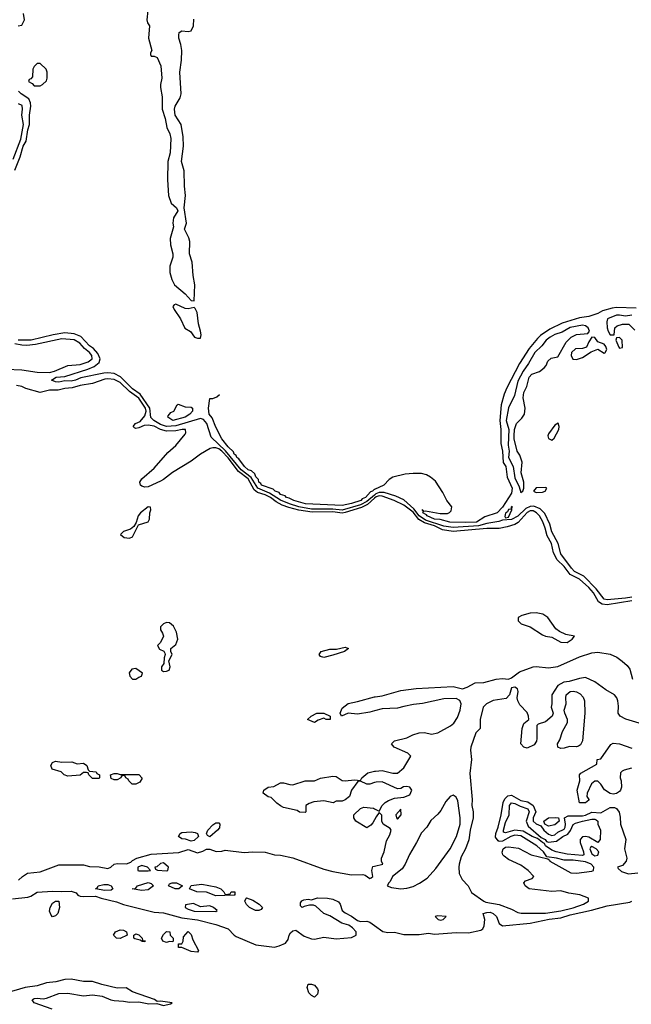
# Model space of a CAD drawing. Header units: inches. Extents: x 2348352 to 2479776, y 460422 to 613655.
# Tile 555 of 590: x 2467697 to 2471667, y 582421 to 588810. Entities that reach past the tile are written whole.
import ezdxf

# ---------------------------------------------------------------- set-up
doc = ezdxf.new("R2010")
doc.units = ezdxf.units.IN
doc.header["$MEASUREMENT"] = 0
doc.layers.add('C4568', color=7, linetype='Continuous')
doc.layers.add('C4578', color=7, linetype='Continuous')

msp = doc.modelspace()

# ---------------------------------------------------------------- linework, layer by layer
at = {"layer": 'C4568', "color": 4}
for points, elevation in [([(2468527.7, 588870), (2468522.8, 588810), (2468527.3, 588790), (2468538.8, 588770), (2468534, 588690), (2468554, 588610), (2468545.4, 588594.6), (2468545.4, 588585.4), (2468550, 588574), (2468570, 588574), (2468590, 588564.7), (2468614, 588510), (2468620.4, 588430), (2468610.6, 588390), (2468610.6, 588370), (2468622, 588310), (2468620.7, 588230), (2468642, 588170), (2468652.7, 588110), (2468672.4, 588070), (2468678.7, 588038.7), (2468673.3, 587946.7), (2468658.4, 587890), (2468657.3, 587770), (2468663.1, 587670), (2468680.3, 587620.3), (2468714.8, 587590), (2468722.8, 587570), (2468694.6, 587525.4), (2468690.5, 587490), (2468694.8, 587465.2), (2468674.4, 587390), (2468674.9, 587350), (2468690.7, 587290), (2468690.7, 587270), (2468670.6, 587210), (2468670.6, 587170), (2468684.5, 587124.5), (2468702, 587090), (2468770, 587030.6), (2468810, 586987.3), (2468830, 586986), (2468834.7, 587090), (2468822, 587150), (2468816, 587236), (2468799.7, 587290), (2468801.5, 587370), (2468794.5, 587394.5), (2468766.6, 587450), (2468778.7, 587490), (2468763.7, 587590), (2468772.8, 587670), (2468765.7, 587730), (2468764, 587830), (2468746.9, 587890), (2468759.7, 587990), (2468758.7, 588050), (2468744.4, 588130), (2468705.1, 588190), (2468700.9, 588230), (2468705.1, 588250), (2468737.6, 588302.4), (2468745.7, 588330), (2468736.4, 588470), (2468748, 588548), (2468749.6, 588609.6), (2468742.7, 588650), (2468729.3, 588690), (2468729.3, 588710.7), (2468732.9, 588727.1), (2468750, 588737.3), (2468790, 588733), (2468810, 588737.3), (2468825.6, 588770), (2468826.5, 588813.5)], 12), ([(2467686, 588770), (2467710, 588774), (2467728, 588810), (2467722, 588850)], 12), ([(2467666.3, 587833.7), (2467700.5, 587919.5), (2467720.5, 587990), (2467738.5, 588021.5), (2467750, 588096), (2467761.6, 588130), (2467759.5, 588190), (2467769.7, 588250), (2467767.6, 588270), (2467756.2, 588296.2), (2467706, 588330), (2467690, 588346)], 12), ([(2467655.6, 587904.4), (2467705.2, 588034.8), (2467722.3, 588130), (2467710.8, 588190), (2467715.3, 588230), (2467712.3, 588252.3), (2467690, 588263.1)], 16), ([(2470000, 585725.7), (2469950, 585683.2), (2469910, 585661.1), (2469790, 585627.5), (2469730, 585634.1), (2469590, 585634.1), (2469508.7, 585648.7), (2469448.2, 585668.2), (2469390, 585693.3), (2469317.9, 585737.9), (2469242.9, 585770), (2469198.8, 585838.8), (2469134, 585890), (2469033.4, 586013.4), (2468940.7, 586100.7), (2468910.8, 586190), (2468890, 586216), (2468870, 586222.3), (2468710, 586173.6), (2468650, 586170.7), (2468610, 586183.2), (2468567.6, 586210), (2468549, 586229), (2468541.7, 586290), (2468479.6, 586379.6), (2468430, 586415.1), (2468352.3, 586492.3), (2468310, 586514), (2468270, 586518.8), (2468243.7, 586516.3), (2468093.9, 586486.1), (2468058.8, 586470), (2468030, 586464), (2467990, 586466), (2467950, 586457.6), (2467930, 586459.6), (2467904, 586470), (2467934, 586490), (2467990, 586495.3), (2468138.4, 586541.6), (2468181.2, 586558.8), (2468213.5, 586586.5), (2468219.7, 586610), (2468204.8, 586644.8), (2468175.4, 586675.4), (2468150, 586694.3), (2468093.9, 586753.9), (2468050, 586771.2), (2467990, 586778.5), (2467914.2, 586765.8), (2467771, 586730), (2467686, 586730)], 12), ([(2467610, 586541.3), (2467710, 586537.2), (2467810, 586522.8), (2467890, 586521.6), (2467923.7, 586530), (2468010, 586566.4), (2468090, 586572), (2468141.2, 586590), (2468167, 586610), (2468166, 586630), (2468149.6, 586650), (2468116.8, 586676.8), (2468086.3, 586710), (2468050, 586731.7), (2467970, 586739.8), (2467798.6, 586701.4), (2467743.6, 586696.4), (2467710, 586697.3), (2467666.2, 586706.2)], 16), ([(2470000, 585704.5), (2469955.2, 585664.8), (2469916.3, 585643.7), (2469810, 585611.4), (2469790, 585608.1), (2469730, 585615.5), (2469594.7, 585614.7), (2469508.1, 585628.1), (2469444.2, 585644.2), (2469400.8, 585660.8), (2469361.5, 585681.5), (2469324.7, 585710), (2469290, 585727.5), (2469241.5, 585741.5), (2469229.9, 585749.8), (2469219.7, 585759.7), (2469180.5, 585830), (2469118.2, 585878.2), (2469050, 585966.3), (2469010, 586009.8), (2468990, 586024.3), (2468970, 586031.7), (2468950, 586032.3), (2468933.2, 586026.8), (2468869.4, 585990.6), (2468810, 585946.4), (2468687.8, 585872.2), (2468630, 585826), (2468610, 585815.4), (2468530, 585779.6), (2468510, 585777), (2468490, 585782.7), (2468481.2, 585790), (2468477.2, 585810), (2468489.2, 585830), (2468570, 585899.1), (2468658.3, 586001.7), (2468710, 586047.7), (2468770, 586121), (2468774.5, 586130), (2468774, 586150), (2468751.1, 586151.1), (2468710, 586141.5), (2468650, 586139.8), (2468610, 586149.8), (2468570, 586172.5), (2468530, 586179.2), (2468503.9, 586176.1), (2468470, 586160.7), (2468450, 586158), (2468441.6, 586161.6), (2468433.2, 586170), (2468449.4, 586190), (2468478.3, 586201.7), (2468510, 586239.5), (2468516.8, 586270), (2468512.7, 586290), (2468470, 586354.8), (2468410, 586396.8), (2468350, 586456.5), (2468310, 586476.1), (2468270, 586479.8), (2468250, 586476.4), (2468170, 586449.6), (2468090, 586437.2), (2468038.2, 586421.8), (2467990, 586416.8), (2467946.5, 586406.5), (2467890, 586406), (2467830, 586391.6), (2467736.2, 586416.2), (2467710, 586429.3), (2467675.6, 586435.6)], 16), ([(2470000, 585762.4), (2469998.3, 585761.7), (2469986.8, 585750), (2469974.3, 585745.7), (2469940.7, 585710), (2469919.9, 585700.1), (2469910.4, 585690), (2469851.3, 585670), (2469790, 585657), (2469551.2, 585668.8), (2469475.3, 585690), (2469446.1, 585706.1), (2469429.4, 585710), (2469419.7, 585719.7), (2469390, 585728.6), (2469381.2, 585741.2), (2469355.3, 585750), (2469342.7, 585762.7), (2469266, 585790), (2469261.2, 585801.2), (2469250, 585809.6), (2469246.2, 585826.2), (2469230, 585844.5), (2469223, 585863), (2469202.4, 585882.4), (2469179, 585890), (2469156, 585910), (2469119.8, 585959.8), (2469106.9, 585970), (2469102.4, 585982.4), (2469090, 585989.7), (2469085.6, 586005.6), (2469050, 586039.3), (2469010, 586089.4), (2468970, 586165.2), (2468946, 586226), (2468927, 586250), (2468922.7, 586290), (2468930, 586352), (2468950, 586352), (2468976.4, 586363.6), (2468993.1, 586378.5)], 8), ([(2470000, 584325.1), (2469970, 584316.9), (2469890, 584303.6), (2469830, 584309.2), (2469786, 584290), (2469778, 584310), (2469790, 584342), (2469830, 584373.4), (2469890, 584384.9), (2470000, 584415.8)], 16), ([(2470000, 583859.3), (2469970, 583849.2), (2469950, 583849.2), (2469910, 583868), (2469892.7, 583867.3), (2469851.3, 583810), (2469838, 583770), (2469810, 583748), (2469790, 583738), (2469750, 583738), (2469731.3, 583728.7), (2469670, 583741.2), (2469605.2, 583734.8), (2469576, 583724), (2469554, 583710), (2469554, 583670), (2469550, 583666), (2469512, 583668), (2469498, 583678), (2469410, 583698), (2469389.1, 583709.1), (2469365.2, 583725.2), (2469330, 583762), (2469310, 583768), (2469278, 583790), (2469282, 583810), (2469309.5, 583830.5), (2469345.6, 583834.4), (2469390, 583858.8), (2469410, 583858.8), (2469450, 583846.8), (2469470, 583846), (2469549.1, 583870.9), (2469610, 583871), (2469650, 583887.3), (2469730, 583901.6), (2469750, 583899.3), (2469790, 583874), (2469810, 583870.7), (2469870, 583878), (2469910, 583874), (2469918, 583890), (2469957.2, 583922.8), (2470000, 583933.1)], 16), ([(2470000, 583618), (2469990, 583598), (2469976.9, 583583.1), (2469950, 583566), (2469878, 583610), (2469866, 583630), (2469866, 583650), (2469909.1, 583690.9), (2469930, 583701), (2469993.4, 583693.4), (2470000, 583689.9)], 16), ([(2467690, 583225.5), (2467715.1, 583250), (2467748.5, 583271.5), (2467830, 583280.4), (2467950, 583324.9), (2468110, 583325.2), (2468150, 583314.3), (2468211.8, 583311.8), (2468270, 583301), (2468289.3, 583310.7), (2468310, 583330.7), (2468330, 583334.8), (2468390, 583333), (2468417.6, 583342.4), (2468430, 583354.8), (2468458, 583370), (2468550, 583395.5), (2468730, 583404.9), (2468790, 583426), (2468850, 583403), (2468885.8, 583414.2), (2468910, 583427.3), (2468930, 583427.3), (2468973.2, 583413.2), (2469010, 583414.9), (2469030, 583420.5), (2469154.5, 583405.5), (2469210, 583410.7), (2469290, 583408.2), (2469350, 583390.5), (2469390, 583388.4), (2469470.3, 583370.3), (2469670, 583298.7), (2469730, 583281.7), (2469850, 583260.3), (2469924, 583264), (2469939.1, 583259.1), (2469970, 583238), (2469979, 583241), (2469988, 583250), (2469982, 583290), (2469990, 583314), (2470000, 583316.5)], 16), ([(2467650, 583105.7), (2467750, 583116.9), (2467770, 583123.1), (2467810, 583147.4), (2467910, 583155.8), (2467967.3, 583152.7), (2468030, 583155.5), (2468063.8, 583143.8), (2468074.8, 583130), (2468090, 583122.4), (2468110, 583119.3), (2468190, 583123), (2468224.7, 583110), (2468325.9, 583085.9), (2468370, 583069), (2468570, 583018.4), (2468630, 583014.5), (2468750, 582982.6), (2468850, 582968.1), (2468970, 582939.6), (2469050.3, 582910.3), (2469088, 582870), (2469101.7, 582861.7), (2469230, 582806.7), (2469350, 582790.5), (2469380.9, 582799.1), (2469421.5, 582818.5), (2469438.9, 582841.1), (2469446, 582870), (2469454.8, 582885.2), (2469470, 582897.3), (2469490, 582902), (2469542.9, 582862.9), (2469590, 582846.4), (2469610, 582844.4), (2469670, 582857), (2469750, 582846.3), (2469850, 582854), (2469880.9, 582870), (2469880.9, 582890), (2469858, 582918), (2469833.8, 582933.8), (2469787.9, 582947.9), (2469710, 582994), (2469670, 583009.2), (2469618, 583058), (2469603.1, 583063.1), (2469576.9, 583063.1), (2469543.6, 583056.4), (2469530, 583049), (2469520.4, 583060.4), (2469520.4, 583079.6), (2469527.3, 583092.7), (2469540.4, 583099.6), (2469570, 583102), (2469590, 583098), (2469630.9, 583110.9), (2469694, 583110), (2469730, 583102), (2469765.4, 583085.4), (2469776, 583070), (2469790.8, 583030), (2469810, 583014), (2469850, 582993.4), (2469890, 582964), (2469910, 582959.1), (2469950, 582960.7), (2469970, 582953.4), (2470000, 582932.1)], 12), ([(2467908, 582390), (2467790, 582429.3), (2467778, 582450), (2467790, 582458), (2467810, 582461), (2467850, 582456.3), (2467870, 582460.5), (2467950, 582490.8), (2468010, 582493), (2468110, 582476.3), (2468170, 582482), (2468233.2, 582473.2), (2468288.9, 582448.9), (2468310, 582444.4), (2468370, 582442), (2468410, 582434), (2468470, 582436), (2468535.5, 582424.5), (2468586.4, 582426.4), (2468630, 582412), (2468676.4, 582423.6), (2468686, 582430), (2468610, 582442), (2468590, 582438), (2468572.5, 582452.5), (2468430, 582502), (2468388.4, 582528.4), (2468330, 582525.2), (2468229.1, 582549.1), (2468170, 582568.7), (2468110, 582569.2), (2468030, 582582.9), (2467990, 582580.7), (2467932.5, 582567.5), (2467870, 582561.1), (2467810, 582541.6), (2467732, 582530), (2467606, 582494)], 12)]:
    msp.add_lwpolyline(points, dxfattribs=dict(at, elevation=elevation))
for points, elevation in [([(2467830, 588526), (2467810, 588526), (2467790, 588506), (2467782, 588490), (2467779.6, 588440.4), (2467770, 588426), (2467758, 588422), (2467754, 588410), (2467776.9, 588396.9), (2467790, 588382), (2467830, 588382), (2467846, 588390), (2467870, 588414), (2467875.3, 588430), (2467875.3, 588470), (2467868, 588490)], 12), ([(2468710, 586965.2), (2468699.8, 586960.2), (2468691, 586950), (2468699.1, 586930), (2468740.5, 586870), (2468768.2, 586808.2), (2468806.4, 586786.4), (2468832, 586750), (2468850, 586742.8), (2468870, 586742.8), (2468874.3, 586765.7), (2468871.1, 586790), (2468857.5, 586837.5), (2468849.7, 586910), (2468835.8, 586935.8), (2468830, 586942), (2468790, 586934.7), (2468770, 586936.9)], 12), ([(2468690, 586209.7), (2468658, 586230), (2468660.4, 586239.6), (2468678, 586262), (2468698, 586270), (2468718, 586310), (2468724.7, 586315.3), (2468770, 586298.8), (2468810, 586296), (2468818, 586290), (2468818.8, 586270), (2468801, 586250), (2468770.8, 586230)], 8), ([(2468530, 585648), (2468481, 585610), (2468466.8, 585590), (2468452.7, 585547.3), (2468438, 585522), (2468416.9, 585503.1), (2468370, 585488), (2468352, 585470), (2468374, 585450), (2468410, 585444.7), (2468430, 585454), (2468467.3, 585532.7), (2468530, 585551.3), (2468539.3, 585570), (2468542, 585610), (2468548, 585630), (2468546, 585646)], 24), ([(2468650, 584899), (2468630, 584888.7), (2468611.3, 584870), (2468611.3, 584850), (2468624.7, 584830), (2468630.9, 584809.1), (2468611, 584769), (2468592, 584750), (2468605.4, 584725.4), (2468632.7, 584712.7), (2468639.6, 584699.6), (2468642, 584690), (2468634, 584670), (2468632.7, 584632.7), (2468618, 584610), (2468618, 584590), (2468630, 584581), (2468650, 584582.8), (2468668, 584590), (2468673.2, 584610), (2468666, 584650), (2468686, 584690), (2468678, 584710), (2468678, 584730), (2468710, 584756), (2468722.7, 584790), (2468715.5, 584835.5), (2468695.5, 584875.5), (2468670, 584895.3)], 24), ([(2469670, 584672.3), (2469650, 584677.2), (2469640.9, 584690), (2469654, 584710), (2469710, 584725.5), (2469754, 584726), (2469810, 584737.3), (2469832, 584730), (2469804.7, 584710), (2469730, 584686)], 16), ([(2468450, 584599), (2468425.5, 584594.5), (2468408, 584572), (2468411, 584550), (2468430, 584531), (2468450, 584530.8), (2468470, 584542.8), (2468488, 584550), (2468494, 584570)], 24), ([(2469686, 584270), (2469670, 584278), (2469634.8, 584265.2), (2469610, 584249.6), (2469566, 584270), (2469589.1, 584290.9), (2469626, 584310), (2469671.1, 584311.1), (2469712, 584290), (2469712, 584270)], 16), ([(2467970, 583991), (2468034.4, 583994.4), (2468070, 583982), (2468110, 583984.7), (2468132, 583970), (2468142, 583942), (2468150, 583934), (2468194, 583930), (2468198, 583918), (2468214, 583910), (2468214, 583890), (2468210, 583886), (2468170, 583886), (2468146, 583910), (2468142, 583922), (2468130, 583926), (2468110, 583926), (2468090, 583908), (2468010, 583902), (2467986, 583910), (2467966, 583930), (2467907.3, 583947.3), (2467898, 583970), (2467909.3, 583990.7), (2467930, 583998)], 16), ([(2468350, 583911.3), (2468470, 583912), (2468492, 583888), (2468476.9, 583863.1), (2468450, 583848.7), (2468426, 583850), (2468406, 583870), (2468402, 583882), (2468386, 583890), (2468382, 583902), (2468370, 583906), (2468358, 583902), (2468354, 583890), (2468330, 583878), (2468310, 583878), (2468290, 583886), (2468286, 583910), (2468310, 583918), (2468330, 583918)], 16), ([(2468930, 583508), (2468916.4, 583516.4), (2468908.9, 583528.9), (2468919, 583550), (2468950, 583584.7), (2468970, 583598), (2468990, 583598), (2468996, 583590), (2468993.2, 583566.8), (2468981, 583550)], 16), ([(2468810, 583479), (2468772.7, 583492.7), (2468750, 583494), (2468728, 583510), (2468739, 583530), (2468750, 583536.3), (2468810, 583539.1), (2468835.9, 583535.9), (2468852, 583530), (2468858, 583510), (2468830, 583484)], 16), ([(2468490, 583322), (2468464.7, 583310), (2468464.7, 583290), (2468470, 583286.8), (2468530, 583287.3), (2468546, 583290), (2468526, 583310)], 16), ([(2468630, 583338), (2468610, 583335.3), (2468586.4, 583313.6), (2468574, 583310), (2468578, 583298), (2468592, 583292), (2468650, 583287.7), (2468658, 583290), (2468662, 583310)], 16), ([(2468250, 583159), (2468188, 583170), (2468202, 583178), (2468206, 583190), (2468242, 583198), (2468270, 583198.8), (2468291, 583190), (2468302, 583170), (2468290, 583162)], 12), ([(2468490, 583159.3), (2468426, 583170), (2468448.7, 583171.3), (2468462, 583190), (2468530.4, 583210.4), (2468550, 583204.7), (2468564.7, 583190), (2468530, 583163.7)], 12), ([(2468730, 583169.5), (2468706, 583170), (2468662, 583190), (2468670, 583202), (2468686, 583210), (2468714, 583210), (2468754, 583190)], 12), ([(2469030, 583134), (2469062, 583138), (2469068.9, 583151.1), (2469094, 583150), (2469094, 583130), (2469090, 583128), (2468970, 583123.7), (2468910, 583149.3), (2468846, 583150), (2468798, 583170), (2468808.9, 583191.1), (2468879.8, 583199.8), (2468970, 583182.8), (2469002, 583170), (2469022, 583150)], 12), ([(2469250, 583029.4), (2469228, 583030), (2469188, 583050), (2469170, 583068), (2469158, 583090), (2469166, 583110), (2469170, 583112), (2469210, 583096), (2469251.3, 583070), (2469272, 583050), (2469263.6, 583036.4)], 12), ([(2467910, 582989), (2467900.2, 583000.2), (2467890, 583026), (2467894, 583050), (2467910, 583078), (2467929.6, 583090.4), (2467952, 583090), (2467956, 583050), (2467944.7, 583010), (2467930, 582995.3)], 8), ([(2468824.5, 583075.5), (2468772.7, 583067.3), (2468772, 583050), (2468790, 583038), (2468830, 583024.9), (2468970, 583022), (2468978, 583030), (2468955.3, 583050), (2468930, 583059), (2468870, 583053.2)], 16), ([(2468350, 582848.7), (2468326, 582850), (2468306, 582870), (2468318, 582890), (2468350, 582904.7), (2468370, 582902), (2468391.1, 582891.1), (2468394, 582870)], 8), ([(2468510, 582826), (2468492, 582828), (2468478, 582838), (2468444.7, 582844.7), (2468438, 582850), (2468438, 582870), (2468450, 582878), (2468470.9, 582870.9), (2468492, 582850), (2468494, 582834), (2468511.6, 582831.6)], 8), ([(2468690, 582826), (2468670, 582828), (2468650, 582822), (2468626, 582830), (2468618, 582850), (2468630, 582874), (2468650, 582894), (2468671.6, 582891.6), (2468674, 582870), (2468694, 582850), (2468694, 582830)], 8), ([(2468850, 582758), (2468810, 582763.7), (2468750, 582789), (2468728, 582790), (2468727.3, 582812.7), (2468750, 582814), (2468758, 582830), (2468760.4, 582859.6), (2468790, 582894), (2468810, 582874), (2468819.8, 582839.8), (2468858, 582770)], 8), ([(2469610, 582468), (2469590, 582478), (2469574.6, 582494.6), (2469562, 582530), (2469570, 582552), (2469590, 582552), (2469610, 582544.7), (2469630, 582522), (2469634.8, 582510), (2469630, 582486)], 8)]:
    msp.add_lwpolyline(points, close=True, dxfattribs=dict(at, elevation=elevation))
at = {"layer": 'C4578', "color": 4}
for points, elevation in [([(2471698, 586938), (2471570, 586942.6), (2471542.3, 586937.7), (2471479.9, 586920.1), (2471450, 586902.9), (2471390, 586885.1), (2471330, 586874.5), (2471218.3, 586841.7), (2471137.2, 586802.8), (2471078.3, 586761.7), (2471058.7, 586741.3), (2471004.4, 586675.6), (2470940.5, 586579.5), (2470858, 586422), (2470840.7, 586379.3), (2470823, 586310), (2470813.8, 586210), (2470819.5, 586150), (2470819.9, 586059.9), (2470830.2, 586010), (2470835.6, 585935.6), (2470851.6, 585910), (2470860.7, 585840.7), (2470892.4, 585770), (2470890, 585738), (2470830, 585647.8), (2470795.5, 585610), (2470715.1, 585584.9), (2470662, 585550), (2470590, 585546.6), (2470488, 585550), (2470426.6, 585566.6), (2470389, 585570), (2470342.7, 585590), (2470338, 585598), (2470314, 585610), (2470318, 585618), (2470310, 585630.8), (2470321, 585621), (2470330, 585622.8), (2470425.8, 585605.8), (2470473.8, 585606.2), (2470487.3, 585612.7), (2470496.6, 585623.4), (2470500.9, 585650), (2470469.6, 585690), (2470442.4, 585742.4), (2470395.1, 585815.1), (2470362.4, 585842.4), (2470336.9, 585856.9), (2470304.4, 585864.4), (2470250, 585866.3), (2470199.3, 585860.7), (2470118.4, 585841.6), (2470094.7, 585825.3), (2470061, 585790), (2470000, 585762.4)], 8), ([(2471670, 586892.3), (2471630, 586886.6), (2471590, 586893.5), (2471570, 586892.3), (2471511.3, 586870), (2471507.7, 586850), (2471511, 586810), (2471516, 586790), (2471530, 586766), (2471555.3, 586764.7), (2471559, 586810), (2471575.5, 586824.5), (2471610, 586833.4), (2471650, 586834.8), (2471690, 586796)], 12), ([(2471670, 585063.4), (2471630, 585055.8), (2471510, 585045), (2471489.7, 585050), (2471437.9, 585117.9), (2471358.4, 585198.4), (2471298.7, 585230), (2471278.5, 585250), (2471210, 585344.5), (2471192.8, 585410), (2471150, 585487.3), (2471137.5, 585537.5), (2471105.3, 585605.3), (2471075.9, 585635.9), (2471034.2, 585654.2), (2471010, 585651.6), (2470981.5, 585638.5), (2470930, 585587.4), (2470890, 585567.3), (2470830, 585562.7), (2470806.1, 585553.9), (2470730, 585541.5), (2470675.2, 585524.8), (2470510, 585513.9), (2470450, 585523), (2470330, 585562.9), (2470290.6, 585590), (2470256.1, 585636.1), (2470190, 585693.8), (2470137.9, 585717.9), (2470062, 585742), (2470030, 585741.2), (2470007.7, 585732.3), (2470000, 585725.7)], 12), ([(2471670, 585039.9), (2471510, 585013), (2471476.6, 585016.6), (2471453.2, 585033.2), (2471420.3, 585090), (2471390, 585125.8), (2471330, 585179.8), (2471269.2, 585209.2), (2471230, 585262.6), (2471185.3, 585305.3), (2471162.2, 585350), (2471149.7, 585410), (2471121.5, 585461.5), (2471108.5, 585511.5), (2471092, 585552), (2471069.8, 585590), (2471051, 585611), (2471030, 585623.7), (2471010, 585622.6), (2470990, 585612.2), (2470932.1, 585547.9), (2470910, 585535.3), (2470861.6, 585518.4), (2470810, 585508.9), (2470730, 585508.9), (2470510, 585489), (2470440.6, 585500.6), (2470390, 585525), (2470324.1, 585544.1), (2470286.6, 585566.6), (2470250, 585613.3), (2470190, 585660.3), (2470127, 585690), (2470050, 585717.6), (2470030, 585719.9), (2470010, 585713.3), (2470000, 585704.5)], 16), ([(2470000, 584415.8), (2470003.3, 584416.7), (2470050, 584421.6), (2470170, 584456.4), (2470270, 584470.4), (2470510, 584482.4), (2470570, 584467.3), (2470601.5, 584478.5), (2470653.6, 584506.4), (2470710, 584508.7), (2470790, 584530.4), (2470830, 584535.5), (2470870, 584530.7), (2470890, 584538.8), (2470941.4, 584578.6), (2471029.7, 584610.3), (2471050, 584613.7), (2471130, 584604.2), (2471190, 584612), (2471330, 584676), (2471410, 584702), (2471450, 584705.3), (2471530, 584693.7), (2471573.4, 584673.4), (2471607.7, 584647.7), (2471639.3, 584619.3), (2471656.5, 584596.5), (2471674, 584530)], 16), ([(2471739.5, 584239.5), (2471631.3, 584271.3), (2471594, 584290), (2471581.2, 584310), (2471583.7, 584356.3), (2471579.6, 584390), (2471573.3, 584410), (2471558.4, 584430), (2471501.8, 584461.8), (2471430, 584513.2), (2471370, 584542), (2471330, 584535.6), (2471264.4, 584515.6), (2471229.1, 584510.9), (2471190.6, 584490), (2471150.5, 584430), (2471151.7, 584370), (2471147, 584350), (2471159.5, 584310), (2471154, 584290), (2471110, 584254.3), (2471062.3, 584237.7), (2471054, 584230), (2471054.3, 584145.7), (2471050.9, 584129.1), (2471035.4, 584104.6), (2470990, 584083.6), (2470970, 584089.6), (2470949.7, 584110), (2470958.7, 584210), (2470970, 584242), (2471000.9, 584270), (2471000.5, 584290), (2470990, 584315.1), (2470943.6, 584363.6), (2470929.4, 584389.4), (2470926, 584410), (2470932, 584450), (2470928.9, 584468.9), (2470910, 584479), (2470890, 584475.3), (2470876, 584430), (2470854.8, 584405.2), (2470770, 584392), (2470726.8, 584370), (2470705.5, 584350), (2470686, 584270), (2470684.7, 584210), (2470658.5, 584181.5), (2470625.5, 584090), (2470623, 584070), (2470630.4, 584010), (2470618, 583918), (2470634, 583750), (2470631.8, 583710), (2470639.5, 583670), (2470640.3, 583630), (2470620.3, 583550), (2470611.3, 583488.7), (2470590.2, 583429.8), (2470562.8, 583377.2), (2470549.1, 583330.9), (2470546.3, 583310), (2470550.3, 583270), (2470568.4, 583230), (2470608.2, 583190), (2470630, 583146.8), (2470709.2, 583089.2), (2470723.4, 583083.4), (2470808.5, 583068.5), (2470890, 583039.1), (2470930, 583016.4), (2470951.8, 583011.8), (2471110, 583011.7), (2471210, 583027.7), (2471290, 583046.7), (2471357.2, 583070), (2471389, 583090), (2471389, 583110), (2471332.1, 583132.1), (2471262, 583142), (2471210, 583156.9), (2471150, 583153.6), (2471004, 583170), (2470977.2, 583190), (2470969, 583210), (2470979, 583221), (2471023.1, 583236.9), (2471034, 583250), (2470997.2, 583290), (2470950, 583324), (2470870, 583359.5), (2470841.1, 583381.1), (2470832.3, 583390), (2470827.6, 583407.6), (2470834.5, 583430), (2470850, 583439.5), (2470870, 583442.7), (2470933.8, 583433.8), (2471016, 583390), (2471125.2, 583365.2), (2471136.3, 583356.3), (2471137.3, 583350), (2471274.7, 583274.7), (2471310, 583272.2), (2471410, 583283.8), (2471421.2, 583290), (2471423.6, 583310), (2471407, 583330), (2471370, 583344.2), (2471290, 583357), (2471230, 583356.8), (2471182, 583370), (2471118, 583378), (2471095.8, 583410), (2471053.7, 583450), (2470950, 583513.6), (2470910, 583518.7), (2470885.3, 583510), (2470830, 583478.5), (2470810, 583476.8), (2470801.7, 583481.7), (2470785, 583505), (2470787.5, 583530), (2470803.4, 583570), (2470822.6, 583650), (2470835.3, 583730), (2470845, 583755), (2470865.4, 583774.6), (2470890, 583777.6), (2470950, 583743.8), (2470995.5, 583735.5), (2471030, 583711.4), (2471046.4, 583670), (2471030.4, 583630), (2471030.5, 583610), (2471050, 583592.7), (2471079.1, 583579.1), (2471098, 583550), (2471130, 583525.7), (2471150, 583516.5), (2471170, 583519.6), (2471190, 583537.1), (2471230, 583557.6), (2471238.5, 583570), (2471239.7, 583590), (2471234, 583630), (2471255.9, 583644.1), (2471350, 583643.8), (2471370, 583647.5), (2471410, 583668), (2471470, 583663.2), (2471530, 583698.4), (2471557.7, 583697.7), (2471570.4, 583690.3), (2471587.3, 583667.3), (2471595.3, 583635.3), (2471596.9, 583590), (2471631.8, 583490), (2471622, 583430), (2471637.6, 583370), (2471633.4, 583350), (2471610, 583322), (2471578, 583310), (2471581, 583301), (2471603.5, 583283.5), (2471647.5, 583267.5), (2471710, 583274)], 16), ([(2470000, 583933.1), (2470005.6, 583934.4), (2470050, 583938), (2470119.6, 583919.6), (2470150, 583921), (2470190, 583956), (2470235.3, 584030), (2470215.3, 584050), (2470128, 584090), (2470109.5, 584110.5), (2470129.7, 584130.3), (2470209.6, 584150.4), (2470249.7, 584170.3), (2470290, 584183.1), (2470324.7, 584184.7), (2470370, 584173.4), (2470410, 584182), (2470492.3, 584227.7), (2470514.6, 584245.4), (2470537.8, 584282.2), (2470555.8, 584330), (2470562.4, 584370), (2470552.8, 584392.8), (2470530, 584404.2), (2470450, 584402), (2470311.8, 584371.8), (2470253.8, 584366.2), (2470190, 584353.6), (2470150, 584342), (2470050, 584338.7), (2470000, 584325.1)], 16), ([(2471667.3, 583952.7), (2471620.5, 583939.5), (2471606.4, 583933.6), (2471596.9, 583923.1), (2471594.8, 583890), (2471600.7, 583870), (2471602, 583830), (2471597.3, 583810), (2471590, 583801.2), (2471570, 583789.2), (2471550, 583785.2), (2471529.3, 583789.3), (2471492.5, 583812.5), (2471468.7, 583850), (2471450, 583868.7), (2471430, 583868.7), (2471407.9, 583852.1), (2471381, 583790), (2471378, 583770), (2471391, 583749), (2471390, 583746), (2471370, 583728), (2471330, 583728), (2471316, 583810), (2471332.7, 583870), (2471329.4, 583910.6), (2471339.3, 583920.7), (2471442, 583978), (2471446, 584010), (2471470, 584014), (2471532.9, 584107.1), (2471550, 584114.8), (2471590, 584110.6), (2471670, 584082)], 16), ([(2470000, 583689.9), (2470030, 583674), (2470049, 583710), (2470069.5, 583730.5), (2470090, 583742.8), (2470130, 583758), (2470190, 583764.7), (2470230, 583781), (2470242.7, 583810), (2470230, 583829), (2470210, 583835.1), (2470188, 583832), (2470170, 583822), (2470150, 583818), (2470050, 583864), (2470010, 583862.7), (2470000, 583859.3)], 16), ([(2470000, 583316.5), (2470054, 583330), (2470046, 583350), (2470046, 583370), (2470062, 583410), (2470078, 583482), (2470100.2, 583519.8), (2470108.7, 583550), (2470102, 583562), (2470055.3, 583590), (2470048, 583610), (2470047.3, 583647.3), (2470030, 583666), (2470010, 583638), (2470000, 583618)], 16), ([(2470000, 582932.1), (2470053.8, 582893.8), (2470086.7, 582886.7), (2470130, 582888.7), (2470190, 582872.7), (2470290, 582873.2), (2470350, 582881.8), (2470390, 582876.9), (2470530, 582885.8), (2470610, 582884.9), (2470690, 582901.1), (2470702.9, 582910), (2470712.6, 582930), (2470715.1, 582970), (2470706, 583010), (2470730, 583017.1), (2470750, 583017.6), (2470770.5, 583010), (2470792.2, 582990), (2470810, 582945.5), (2470830, 582928.9), (2471010, 582947), (2471132.8, 582972.8), (2471210, 582981.8), (2471270, 583000.7), (2471408.7, 583031.3), (2471510, 583060.3), (2471656.4, 583083.6), (2471669.2, 583090)], 12)]:
    msp.add_lwpolyline(points, dxfattribs=dict(at, elevation=elevation))
for points, elevation in [([(2471350, 586827.6), (2471270, 586811.9), (2471217.7, 586782.3), (2471170, 586768), (2471139.3, 586750), (2471114.9, 586730), (2471086, 586694), (2471040.9, 586650), (2471000, 586580), (2470964, 586530), (2470930, 586465.2), (2470908.7, 586371.3), (2470868.6, 586291.4), (2470853.4, 586210), (2470870.8, 586150), (2470866.7, 586050), (2470874.4, 586010), (2470870.3, 585970), (2470900.3, 585910), (2470910, 585838), (2470939.6, 585779.6), (2470950, 585741), (2470962, 585750), (2470969.2, 585770.8), (2470969.4, 585810), (2470952.3, 585870), (2470958.6, 585938.6), (2470943.7, 585983.7), (2470926, 586010), (2470906, 586090), (2470906, 586110), (2470909.2, 586150), (2470920.5, 586190), (2470956.3, 586223.7), (2470972.8, 586250), (2470977.4, 586290), (2470964.1, 586355.9), (2470969.3, 586390), (2470989.3, 586430), (2471003.7, 586490), (2471022, 586510), (2471070, 586526.8), (2471102, 586550), (2471114.5, 586565.5), (2471125.1, 586594.9), (2471146, 586614), (2471190, 586622), (2471243.2, 586716.8), (2471277.2, 586750), (2471310, 586766.4), (2471385.2, 586774.8), (2471395.3, 586790), (2471387, 586810), (2471370, 586823.6)], 12), ([(2471410, 586749), (2471390, 586719), (2471375.2, 586684.8), (2471350, 586676.2), (2471304.7, 586675.3), (2471278.8, 586650), (2471276, 586630), (2471287.5, 586607.5), (2471310, 586604.7), (2471350, 586618.8), (2471405.6, 586654.4), (2471450, 586671.3), (2471490, 586646), (2471498, 586650), (2471508.7, 586670), (2471501.2, 586690), (2471490, 586704), (2471450, 586719), (2471430, 586748.7)], 12), ([(2471590, 586748), (2471570, 586746), (2471567.3, 586730), (2471585.2, 586685.2), (2471590, 586678), (2471610, 586682), (2471608, 586730)], 12), ([(2471192.9, 586192.9), (2471170, 586179.3), (2471130, 586122), (2471126, 586110), (2471130, 586092), (2471150, 586081), (2471165.6, 586094.4), (2471196, 586150), (2471199.3, 586170)], 12), ([(2471110, 585774), (2471050, 585773.2), (2471031.3, 585750), (2471050, 585743), (2471090, 585744.9), (2471108, 585750), (2471118, 585770)], 12), ([(2470892.7, 585652.7), (2470886.8, 585646.8), (2470886.8, 585633.2), (2470870, 585631.6), (2470862.6, 585617.4), (2470850, 585608), (2470845.2, 585585.2), (2470850, 585578), (2470870, 585581), (2470892, 585630)], 12), ([(2471050, 584961.1), (2471010, 584958.7), (2470955.3, 584944.7), (2470932, 584930), (2470932, 584910), (2470952, 584890), (2471011, 584870), (2471090, 584819.1), (2471110, 584810.7), (2471150, 584804), (2471210, 584770.8), (2471250, 584768.2), (2471282, 584790), (2471298, 584810), (2471241.5, 584821.5), (2471200.1, 584840.1), (2471177.5, 584857.5), (2471124.5, 584930), (2471092.9, 584952.9)], 24), ([(2471310, 584091.1), (2471266.4, 584093.6), (2471230, 584083.6), (2471210, 584081.6), (2471190, 584089.5), (2471187.8, 584110), (2471203.3, 584136.7), (2471220.5, 584190), (2471252.3, 584250), (2471252.3, 584270), (2471234.5, 584310), (2471232, 584330), (2471243.6, 584370), (2471240.7, 584410), (2471244.5, 584430), (2471270, 584450.5), (2471290, 584452.7), (2471310, 584448.7), (2471335.1, 584435.1), (2471354.2, 584414.2), (2471362.8, 584390), (2471365, 584310), (2471350.3, 584130), (2471336.1, 584103.9), (2471324.8, 584095.2)], 16), ([(2470510, 583777.2), (2470490, 583769), (2470462.8, 583737.2), (2470430, 583679), (2470410, 583654), (2470366.4, 583613.6), (2470338.8, 583570), (2470305.8, 583534.2), (2470273.4, 583470), (2470226.6, 583393.4), (2470199.3, 583330), (2470179.3, 583300.7), (2470117.3, 583250), (2470102, 583218), (2470092, 583210), (2470082, 583190), (2470110, 583178), (2470170.6, 583170.6), (2470210, 583173.4), (2470250, 583184.9), (2470293, 583207), (2470340.9, 583239.1), (2470398.7, 583301.3), (2470490.8, 583429.2), (2470532.8, 583510), (2470556.3, 583590), (2470555.6, 583630), (2470540.1, 583740.1), (2470530, 583764)], 16), ([(2470170, 583686), (2470138, 583650), (2470142, 583630), (2470150, 583622), (2470173.2, 583650)], 16), ([(2471130, 583473.4), (2471181.1, 583478.9), (2471222.9, 583510), (2471255.8, 583524.2), (2471272.2, 583547.8), (2471290, 583587.3), (2471304.6, 583595.4), (2471349.2, 583610), (2471410, 583621.1), (2471430, 583623), (2471438.7, 583618.7), (2471450.4, 583610), (2471450.4, 583590), (2471466, 583550), (2471463.8, 583490), (2471450, 583469.8), (2471390, 583504.7), (2471370, 583509.7), (2471350, 583506.6), (2471335.5, 583490), (2471334, 583470), (2471357, 583410), (2471358.8, 583390), (2471350, 583387.4), (2471250, 583394), (2471179, 583410), (2471150, 583421.3), (2471110, 583449.7), (2471104.2, 583464.2), (2471089.6, 583470), (2471056.9, 583496.9), (2471022.7, 583510), (2470964.5, 583544.5), (2470910, 583551.8), (2470850, 583532.7), (2470838, 583538), (2470837, 583550), (2470850, 583601), (2470874.5, 583650), (2470875.1, 583710), (2470890, 583727.3), (2470910, 583724.9), (2470946.3, 583706.3), (2470994.4, 583690), (2471003.1, 583670), (2470984.4, 583610), (2470996.7, 583576.7), (2471082.3, 583502.3), (2471107.3, 583490), (2471116.7, 583476.7)], 12), ([(2471130, 583577.2), (2471106, 583590), (2471098, 583610), (2471130, 583630.6), (2471174, 583634), (2471194, 583630), (2471198, 583610), (2471170, 583585.2)], 16), ([(2471410, 583444.7), (2471401, 583439), (2471396.5, 583430), (2471410, 583398), (2471430, 583384.2), (2471450, 583388.2), (2471456.9, 583410), (2471439.7, 583430)], 16), ([(2470410, 582995.3), (2470394, 582990), (2470414, 582970), (2470430, 582966), (2470446, 582970), (2470466, 582990)], 16)]:
    msp.add_lwpolyline(points, close=True, dxfattribs=dict(at, elevation=elevation))

doc.saveas('drawing.dxf')
